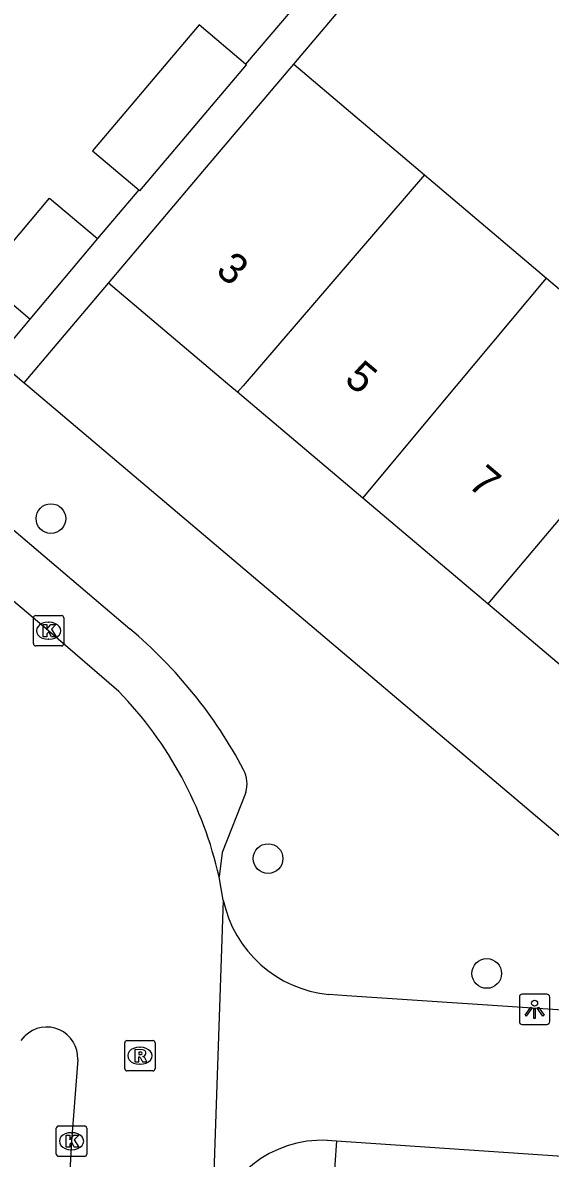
# Model space of a CAD drawing. Extents: x 160356 to 161355, y 381727 to 382845.
# Drawn here: x 160564.02 to 160581.39, y 382224.57 to 382261.95 of the extents above; entities that cross this region are included whole.
import ezdxf

# ---------------------------------------------------------------- set-up
doc = ezdxf.new("R2010")
doc.units = 0
for name, color, linetype in [('IMGEO_Boom', 7, 'Continuous'), ('IMGEO_Kolk', 7, 'Continuous'), ('IMGEO_Lichtpunt', 7, 'Continuous'), ('IMGEO_Pand', 7, 'Continuous'), ('IMGEO_Pand_nummerreeks', 7, 'Continuous'), ('IMGEO_Rijbaan_lokaal_open', 7, 'Continuous'), ('IMGEO_Rioolput', 7, 'Continuous'), ('IMGEO_Voetpad_open', 7, 'Continuous')]:
    doc.layers.add(name, color=color, linetype=linetype)

msp = doc.modelspace()

# ---------------------------------------------------------------- linework, layer by layer
at = {"layer": 'IMGEO_Boom'}
for centre in [(160564.948, 382245.627), (160572.098, 382234.437), (160579.297, 382230.656)]:
    msp.add_circle(centre, 0.489, dxfattribs=at)
at = {"layer": 'IMGEO_Kolk'}
for p, q in [((160564.371, 382241.512), (160564.371, 382242.364)), ((160564.446, 382242.438), (160565.298, 382242.438)), ((160565.372, 382242.364), (160565.372, 382241.512)), ((160564.859, 382242.218), (160564.884, 382242.218)), ((160564.882, 382241.658), (160564.857, 382241.658)), ((160565.298, 382241.438), (160564.446, 382241.438)), ((160565.125, 382224.709), (160565.125, 382225.561)), ((160565.2, 382225.635), (160566.052, 382225.635)), ((160566.126, 382225.561), (160566.126, 382224.709)), ((160565.613, 382225.415), (160565.638, 382225.415)), ((160565.636, 382224.855), (160565.611, 382224.855)), ((160566.052, 382224.635), (160565.2, 382224.635))]:
    msp.add_line(p, q, dxfattribs=at)
for points in [[(160564.371, 382241.512), (160564.371, 382242.364)], [(160564.446, 382242.438), (160565.298, 382242.438)], [(160565.372, 382242.364), (160565.372, 382241.512)], [(160564.692, 382242.138), (160564.815, 382242.138), (160564.815, 382241.987), (160564.945, 382242.138), (160565.109, 382242.138), (160564.963, 382241.987), (160565.116, 382241.738), (160564.964, 382241.738), (160564.879, 382241.902), (160564.815, 382241.835), (160564.815, 382241.738), (160564.692, 382241.738), (160564.692, 382242.138)], [(160565.298, 382241.438), (160564.446, 382241.438)], [(160565.125, 382224.709), (160565.125, 382225.561)], [(160565.2, 382225.635), (160566.052, 382225.635)], [(160566.126, 382225.561), (160566.126, 382224.709)], [(160565.446, 382225.335), (160565.569, 382225.335), (160565.569, 382225.184), (160565.699, 382225.335), (160565.863, 382225.335), (160565.717, 382225.184), (160565.87, 382224.935), (160565.718, 382224.935), (160565.633, 382225.099), (160565.569, 382225.032), (160565.569, 382224.935), (160565.446, 382224.935), (160565.446, 382225.335)], [(160566.052, 382224.635), (160565.2, 382224.635)]]:
    msp.add_lwpolyline(points, dxfattribs=at)
for centre, start, end in [((160564.448, 382242.362), 91.552, 178.448), ((160564.448, 382242.362), 91.552, 178.448), ((160565.296, 382242.362), 1.552, 88.448), ((160565.296, 382242.362), 1.552, 88.448), ((160564.448, 382241.514), 181.552, 268.448), ((160564.448, 382241.514), 181.552, 268.448), ((160565.296, 382241.514), 271.552, 358.448), ((160565.296, 382241.514), 271.552, 358.448), ((160565.202, 382225.559), 91.552, 178.448), ((160565.202, 382225.559), 91.552, 178.448), ((160566.05, 382225.559), 1.552, 88.448), ((160566.05, 382225.559), 1.552, 88.448), ((160565.202, 382224.711), 181.552, 268.448), ((160565.202, 382224.711), 181.552, 268.448), ((160566.05, 382224.711), 271.552, 358.448), ((160566.05, 382224.711), 271.552, 358.448)]:
    msp.add_arc(centre, 0.0765, start, end, dxfattribs=at)
for centre, major_axis, ratio, start_param, end_param in [((160564.858, 382241.938), (-0.387, 0.002), 0.722429, 4.712389, 7.853982), ((160564.883, 382241.938), (-0.39, 0.002), 0.717154, 1.570796, 4.712389), ((160565.612, 382225.135), (-0.387, 0.002), 0.722429, 4.712389, 7.853982), ((160565.637, 382225.135), (-0.39, 0.002), 0.717154, 1.570796, 4.712389)]:
    msp.add_ellipse(centre, major_axis=major_axis, ratio=ratio, start_param=start_param, end_param=end_param, dxfattribs=at)
at = {"layer": 'IMGEO_Lichtpunt'}
for p, q in [((160581.277, 382229.974), (160580.469, 382229.974)), ((160581.277, 382229.974), (160580.469, 382229.974)), ((160580.375, 382229.879), (160580.375, 382229.072)), ((160580.375, 382229.879), (160580.375, 382229.072)), ((160581.371, 382229.072), (160581.371, 382229.879)), ((160581.371, 382229.072), (160581.371, 382229.879)), ((160580.469, 382228.978), (160581.277, 382228.978)), ((160580.469, 382228.978), (160581.277, 382228.978))]:
    msp.add_line(p, q, dxfattribs=at)
for points in [[(160580.749, 382229.543), (160580.788, 382229.515), (160580.6, 382229.253), (160580.562, 382229.28), (160580.749, 382229.543)], [(160580.851, 382229.495), (160580.898, 382229.495), (160580.898, 382229.173), (160580.851, 382229.173), (160580.851, 382229.495)], [(160580.961, 382229.515), (160580.999, 382229.542), (160581.186, 382229.28), (160581.147, 382229.252), (160580.961, 382229.515)]]:
    msp.add_lwpolyline(points, dxfattribs=at)
msp.add_circle((160580.874, 382229.677), 0.0994, dxfattribs=at)
for centre, start, end in [((160580.469, 382229.879), 90, 180), ((160580.469, 382229.879), 90, 180), ((160581.277, 382229.879), 0, 90), ((160581.277, 382229.879), 0, 90), ((160580.469, 382229.072), 180, 270), ((160580.469, 382229.072), 180, 270), ((160581.277, 382229.072), 270, 0), ((160581.277, 382229.072), 270, 360)]:
    msp.add_arc(centre, 0.0946, start, end, dxfattribs=at)
at = {"layer": 'IMGEO_Pand'}
for points in [[(160571.36, 382260.584), (160569.829, 382261.881), (160566.32, 382257.739), (160567.843, 382256.45)], [(160566.844, 382253.381), (160570.076, 382257.197), (160572.944, 382260.583)], [(160567.843, 382256.45), (160567.88, 382256.418), (160571.389, 382260.56), (160571.36, 382260.584)], [(160572.944, 382260.583), (160577.245, 382256.946)], [(160577.245, 382256.946), (160571.277, 382250), (160571.094, 382249.787)], [(160577.245, 382256.946), (160581.267, 382253.545)], [(160562.675, 382253.529), (160564.899, 382256.175), (160566.479, 382254.847)], [(160566.479, 382254.847), (160564.252, 382252.197)], [(160564.252, 382252.197), (160562.675, 382253.529)], [(160575.213, 382246.304), (160578.303, 382250), (160581.267, 382253.545)], [(160581.267, 382253.545), (160585.2, 382250.219), (160587.532, 382252.969), (160587.651, 382252.868)], [(160571.094, 382249.787), (160570.842, 382250), (160566.844, 382253.381)], [(160587.651, 382252.868), (160585.33, 382250.166), (160585.444, 382250.068), (160579.333, 382242.82)], [(160564.252, 382252.197), (160563.145, 382250.88)], [(160575.213, 382246.304), (160571.094, 382249.787)], [(160579.333, 382242.82), (160575.213, 382246.304)], [(160583.331, 382239.439), (160579.333, 382242.82)]]:
    msp.add_lwpolyline(points, dxfattribs=at)
at = {"layer": 'IMGEO_Rijbaan_lokaal_open'}
for points in [[(160567.189, 382239.935), (160564.871, 382241.937), (160560.156, 382245.921)], [(160570.623, 382233.066), (160570.485, 382233.833)], [(160570.623, 382233.066), (160570.241, 382222.18)], [(160592.388, 382228.741), (160574.693, 382229.924), (160574.104, 382229.963)], [(160563.969, 382228.451), (160564.097, 382228.603)], [(160565.832, 382227.828), (160565.623, 382225.135), (160565.465, 382222.138)], [(160574.045, 382225.164), (160574.354, 382225.146)], [(160574.354, 382225.146), (160598.291, 382223.527), (160598.324, 382223.525)]]:
    msp.add_lwpolyline(points, dxfattribs=at)
for centre, radius, start, end in [((160558.019, 382231.041), 12.774, 12.625, 44.1264), ((160574.481, 382233.89), 3.945, 192.0538, 264.5179), ((160564.81, 382227.87), 1.023, 357.6381, 134.2226), ((160573.896, 382221.438), 3.729, 87.7041, 168.5199)]:
    msp.add_arc(centre, radius, start, end, dxfattribs=at)
at = {"layer": 'IMGEO_Rioolput'}
for p, q in [((160567.377, 382227.522), (160567.377, 382228.374)), ((160567.452, 382228.448), (160568.304, 382228.448)), ((160567.865, 382228.228), (160567.89, 382228.228)), ((160568.378, 382228.374), (160568.378, 382227.522)), ((160568.304, 382227.448), (160567.452, 382227.448)), ((160567.888, 382227.668), (160567.863, 382227.668))]:
    msp.add_line(p, q, dxfattribs=at)
for points in [[(160567.377, 382227.522), (160567.377, 382228.374)], [(160567.452, 382228.448), (160568.304, 382228.448)], [(160567.966, 382228.146), (160567.714, 382228.148), (160567.714, 382227.748)], [(160568.378, 382228.374), (160568.378, 382227.522)], [(160567.714, 382227.748), (160567.838, 382227.748), (160567.838, 382227.91), (160567.849, 382227.91)], [(160567.892, 382228.067), (160567.838, 382228.067), (160567.838, 382227.986)], [(160567.838, 382227.986), (160567.89, 382227.986)], [(160567.896, 382227.881), (160567.967, 382227.748), (160568.107, 382227.748), (160568.042, 382227.874)], [(160568.304, 382227.448), (160567.452, 382227.448)]]:
    msp.add_lwpolyline(points, dxfattribs=at)
for centre, radius, start, end in [((160567.454, 382228.372), 0.0765, 91.552, 178.448), ((160567.454, 382228.372), 0.0765, 91.552, 178.448), ((160567.965, 382228.036), 0.109, 350.3612, 89.416), ((160568.302, 382228.372), 0.0765, 1.552, 88.448), ((160568.302, 382228.372), 0.0765, 1.552, 88.448), ((160567.848, 382227.857), 0.0533, 26.0293, 88.6989), ((160567.874, 382228.175), 0.19, 274.7715, 282.9687), ((160567.898, 382227.971), 0.0964, 77.0061, 93.1865), ((160567.912, 382228.028), 0.0378, 276.6634, 79.6772), ((160567.963, 382228.036), 0.112, 277.5842, 350.9817), ((160567.947, 382227.821), 0.108, 29.5134, 73.7905), ((160567.454, 382227.524), 0.0765, 181.552, 268.448), ((160567.454, 382227.524), 0.0765, 181.552, 268.448), ((160568.302, 382227.524), 0.0765, 271.552, 358.448), ((160568.302, 382227.524), 0.0765, 271.552, 358.448)]:
    msp.add_arc(centre, radius, start, end, dxfattribs=at)
for centre, major_axis, ratio, start_param, end_param in [((160567.864, 382227.948), (-0.387, 0.002), 0.722429, 4.712389, 7.853982), ((160567.889, 382227.948), (-0.39, 0.002), 0.717154, 1.570796, 4.712389)]:
    msp.add_ellipse(centre, major_axis=major_axis, ratio=ratio, start_param=start_param, end_param=end_param, dxfattribs=at)
at = {"layer": 'IMGEO_Voetpad_open'}
for points in [[(160575.965, 382265.997), (160571.36, 382260.584)], [(160572.944, 382260.583), (160577.31, 382265.756)], [(160567.843, 382256.45), (160566.479, 382254.847)], [(160564.068, 382250.099), (160566.844, 382253.381)], [(160563.145, 382250.88), (160564.068, 382250.099)], [(160564.068, 382250.099), (160564.185, 382250), (160587.69, 382230.118), (160592.762, 382229.766)], [(160563.727, 382245.252), (160567.545, 382242.003)], [(160571.361, 382236.613), (160570.585, 382234.633), (160570.485, 382233.833)], [(160574.354, 382225.146), (160574.19, 382222.775)]]:
    msp.add_lwpolyline(points, dxfattribs=at)
for centre, radius, start, end in [((160557.551, 382230.104), 15.539, 27.8186, 49.9716), ((160570.451, 382236.905), 0.956, 342.1853, 28.1201)]:
    msp.add_arc(centre, radius, start, end, dxfattribs=at)

# ---------------------------------------------------------------- texts
at = {"layer": 'IMGEO_Pand_nummerreeks'}
for s, rotation, p in [('3', 319.7797, (160570.336, 382253.728)), ('5', 319.7824, (160574.571, 382250.149)), ('7', 319.7797, (160578.636, 382246.709))]:
    msp.add_text(s, height=1, rotation=rotation, dxfattribs=at).set_placement(p)

doc.saveas('drawing.dxf')
